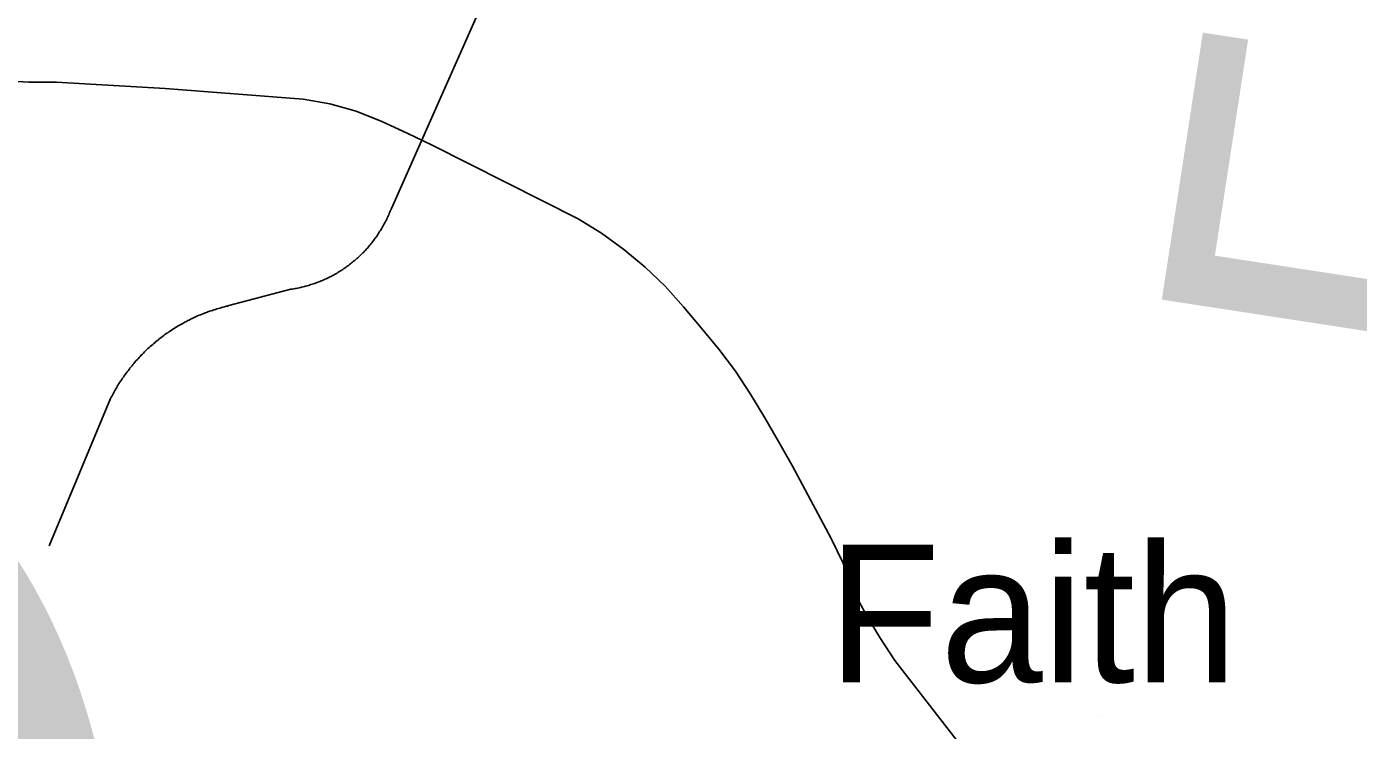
# Model space of a CAD drawing. Extents: x 1268485 to 1426702, y 514839 to 616766.
# Drawn here: x 1382007 to 1382800, y 561553 to 561972 of the extents above; entities that cross this region are included whole.
import ezdxf

# ---------------------------------------------------------------- set-up
doc = ezdxf.new("R2010")
doc.units = 0
for name, color, linetype in [('Old_Level_22', 7, 'Continuous'), ('Old_Level_3', 7, 'Continuous'), ('Old_Level_35', 7, 'Continuous'), ('Old_Level_62', 7, 'Continuous')]:
    doc.layers.add(name, color=color, linetype=linetype)

msp = doc.modelspace()

# ---------------------------------------------------------------- linework, layer by layer
at = {"layer": 'Old_Level_22'}
msp.add_line((1382644.579, 561560.964), (1382644.579, 561560.964), dxfattribs=at)
at = {"layer": 'Old_Level_35'}
for p, q in [((1382345.599, 562138.189), (1382223.799, 561863.624)), ((1382164.026, 561815.489), (1382127.116, 561805.749)), ((1382056.579, 561750.385), (1382020.079, 561662.827))]:
    msp.add_line(p, q, dxfattribs=at)
for points in [[(1382223.799, 561863.624), (1382223.491, 561862.856), (1382223.081, 561862.086), (1382222.876, 561861.318), (1382222.466, 561860.548), (1382222.261, 561859.882), (1382221.851, 561859.113), (1382221.543, 561858.395), (1382221.235, 561857.627), (1382220.825, 561856.857), (1382220.518, 561856.191), (1382220.108, 561855.422), (1382219.8, 561854.756), (1382219.39, 561853.987), (1382218.98, 561853.321), (1382218.467, 561852.603), (1382218.16, 561851.885), (1382217.75, 561851.168), (1382217.237, 561850.501), (1382216.827, 561849.835), (1382216.417, 561849.117), (1382216.007, 561848.45), (1382215.494, 561847.733), (1382215.084, 561847.117), (1382214.674, 561846.451), (1382214.161, 561845.836), (1382213.648, 561845.119), (1382213.136, 561844.503), (1382212.623, 561843.837), (1382212.111, 561843.171), (1382211.598, 561842.555), (1382211.085, 561841.94), (1382210.675, 561841.325), (1382210.163, 561840.71), (1382209.547, 561840.043), (1382209.035, 561839.48), (1382208.522, 561838.865), (1382207.907, 561838.3), (1382207.394, 561837.685), (1382206.779, 561837.122), (1382206.267, 561836.557), (1382205.651, 561835.994), (1382205.036, 561835.429), (1382204.524, 561834.866), (1382203.908, 561834.302), (1382203.293, 561833.738), (1382202.576, 561833.226), (1382201.96, 561832.713), (1382201.345, 561832.2), (1382200.73, 561831.688), (1382200.115, 561831.175), (1382199.5, 561830.611), (1382198.885, 561830.201), (1382198.27, 561829.688), (1382197.449, 561829.175), (1382196.834, 561828.663), (1382196.219, 561828.253), (1382195.501, 561827.792), (1382194.886, 561827.33), (1382194.271, 561826.869), (1382193.451, 561826.459), (1382192.836, 561825.997), (1382192.118, 561825.587), (1382191.503, 561825.177), (1382190.785, 561824.767), (1382189.965, 561824.357), (1382189.35, 561823.947), (1382188.632, 561823.588), (1382187.914, 561823.178), (1382187.094, 561822.819), (1382186.479, 561822.511), (1382185.761, 561822.101), (1382185.044, 561821.743), (1382184.223, 561821.435), (1382183.506, 561821.128), (1382182.788, 561820.768), (1382181.968, 561820.461), (1382181.25, 561820.102), (1382180.533, 561819.897), (1382179.712, 561819.538), (1382178.995, 561819.23), (1382178.277, 561819.025), (1382177.457, 561818.769), (1382176.637, 561818.513), (1382175.919, 561818.257), (1382175.099, 561818), (1382174.381, 561817.744), (1382173.663, 561817.487), (1382172.741, 561817.334), (1382172.023, 561817.129), (1382171.203, 561816.872), (1382170.382, 561816.667), (1382169.665, 561816.514), (1382168.845, 561816.36), (1382168.024, 561816.206), (1382167.204, 561816.052), (1382166.486, 561815.899), (1382165.666, 561815.744), (1382164.846, 561815.642), (1382164.026, 561815.489)], [(1382127.116, 561805.749), (1382126.296, 561805.492), (1382125.374, 561805.339), (1382124.348, 561805.082), (1382123.528, 561804.826), (1382122.605, 561804.569), (1382121.785, 561804.313), (1382120.862, 561804.057), (1382119.837, 561803.801), (1382119.017, 561803.493), (1382118.094, 561803.236), (1382117.274, 561802.929), (1382116.351, 561802.621), (1382115.531, 561802.365), (1382114.608, 561802.006), (1382113.788, 561801.698), (1382112.865, 561801.391), (1382112.045, 561801.083), (1382111.122, 561800.673), (1382110.2, 561800.315), (1382109.379, 561800.007), (1382108.457, 561799.648), (1382107.637, 561799.238), (1382106.714, 561798.828), (1382105.996, 561798.418), (1382105.176, 561798.059), (1382104.253, 561797.649), (1382103.33, 561797.187), (1382102.613, 561796.829), (1382101.793, 561796.367), (1382100.87, 561795.957), (1382100.152, 561795.496), (1382099.229, 561794.983), (1382098.512, 561794.573), (1382097.589, 561794.111), (1382096.871, 561793.651), (1382096.051, 561793.138), (1382095.231, 561792.676), (1382094.513, 561792.163), (1382093.59, 561791.703), (1382092.873, 561791.138), (1382092.155, 561790.626), (1382091.335, 561790.113), (1382090.617, 561789.549), (1382089.797, 561789.088), (1382088.977, 561788.524), (1382088.259, 561787.96), (1382087.541, 561787.396), (1382086.721, 561786.832), (1382086.004, 561786.269), (1382085.286, 561785.704), (1382084.671, 561785.038), (1382083.85, 561784.526), (1382083.133, 561783.859), (1382082.415, 561783.295), (1382081.8, 561782.68), (1382080.98, 561782.065), (1382080.262, 561781.45), (1382079.647, 561780.835), (1382078.827, 561780.168), (1382078.212, 561779.553), (1382077.494, 561778.887), (1382076.879, 561778.272), (1382076.264, 561777.554), (1382075.648, 561776.939), (1382074.828, 561776.272), (1382074.213, 561775.554), (1382073.598, 561774.888), (1382072.983, 561774.171), (1382072.368, 561773.504), (1382071.752, 561772.838), (1382071.137, 561772.12), (1382070.522, 561771.351), (1382069.907, 561770.685), (1382069.394, 561769.915), (1382068.779, 561769.249), (1382068.164, 561768.48), (1382067.651, 561767.762), (1382067.036, 561766.994), (1382066.421, 561766.276), (1382065.908, 561765.507), (1382065.396, 561764.738), (1382064.781, 561764.021), (1382064.268, 561763.251), (1382063.755, 561762.483), (1382063.243, 561761.713), (1382062.628, 561760.945), (1382062.115, 561760.125), (1382061.602, 561759.304), (1382061.09, 561758.587), (1382060.577, 561757.766), (1382060.27, 561756.946), (1382059.757, 561756.126), (1382059.244, 561755.306), (1382058.732, 561754.486), (1382058.424, 561753.665), (1382057.911, 561752.896), (1382057.501, 561752.076), (1382056.989, 561751.205), (1382056.579, 561750.385)]]:
    msp.add_lwpolyline(points, dxfattribs=at)
at = {"layer": 'Old_Level_62'}
msp.add_lwpolyline([(1381991.475, 561939.75), (1382007.879, 561938.725), (1382024.283, 561938.827), (1382089.182, 561934.931), (1382171.203, 561928.575), (1382187.197, 561925.96), (1382202.883, 561921.449), (1382218.16, 561915.451), (1382233.231, 561908.531), (1382248.097, 561901.303), (1382334.937, 561857.37), (1382348.88, 561848.963), (1382362.106, 561839.12), (1382374.819, 561828.612), (1382386.815, 561817.385), (1382397.785, 561805.133), (1382408.345, 561792.574), (1382418.803, 561779.86), (1382428.646, 561766.789), (1382437.668, 561753.05), (1382446.075, 561739.055), (1382454.277, 561724.856), (1382462.377, 561710.502), (1382470.169, 561696.097), (1382477.961, 561681.59), (1382485.65, 561667.082), (1382492.827, 561652.37), (1382498.261, 561636.837), (1382506.053, 561622.38), (1382514.562, 561608.232), (1382523.482, 561594.545), (1382563.365, 561543.179)], dxfattribs=at)

# ---------------------------------------------------------------- texts
at = {"layer": 'Old_Level_22'}
for s, height, rotation, p in [('F', 246.062, 81.257189, (1382921.618, 561745.25)), ('Faith', 82.0208, 0.000017, (1382483.631, 561581.47))]:
    msp.add_text(s, height=height, rotation=rotation, dxfattribs=at).set_placement(p)
at = {"layer": 'Old_Level_3'}
msp.add_text('B-3334', height=1788.0542, dxfattribs=at).set_placement((1380689.267, 560064.298))

doc.saveas('drawing.dxf')
